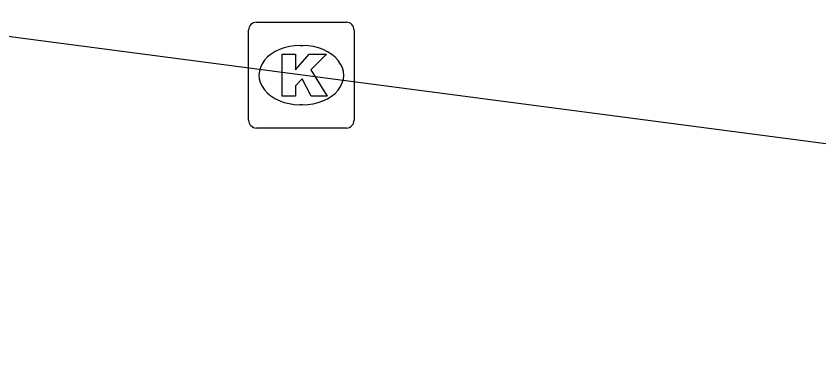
# Model space of a CAD drawing. Extents: x 160664 to 161506, y 382245 to 383288.
# Drawn here: x 160874.9 to 160882.5, y 383236.22 to 383239.53 of the extents above; entities that cross this region are included whole.
import ezdxf

# ---------------------------------------------------------------- set-up
doc = ezdxf.new("R2010")
doc.units = 0
doc.layers.add('IMGEO_Kolk', color=7, linetype='Continuous')
doc.layers.add('IMGEO_Rijbaan_lokaal_gesloten', color=7, linetype='Continuous')

msp = doc.modelspace()

# ---------------------------------------------------------------- linework, layer by layer
at = {"layer": 'IMGEO_Kolk'}
for p, q in [((160877.1749, 383239.4755), (160878.0271, 383239.4755)), ((160877.1005, 383238.5489), (160877.1005, 383239.4011)), ((160878.1015, 383239.4011), (160878.1015, 383238.5489)), ((160877.5885, 383239.2547), (160877.6135, 383239.2547)), ((160877.6105, 383238.6953), (160877.5856, 383238.6953)), ((160878.0271, 383238.4745), (160877.1749, 383238.4745))]:
    msp.add_line(p, q, dxfattribs=at)
for points in [[(160877.1749, 383239.4755), (160878.0271, 383239.4755)], [(160877.1005, 383238.5489), (160877.1005, 383239.4011)], [(160878.1015, 383239.4011), (160878.1015, 383238.5489)], [(160877.4207, 383239.175), (160877.5442, 383239.175), (160877.5442, 383239.0238), (160877.6738, 383239.175), (160877.8384, 383239.175), (160877.6923, 383239.0241), (160877.8449, 383238.775), (160877.6926, 383238.775), (160877.6083, 383238.9392), (160877.5442, 383238.8722), (160877.5442, 383238.775), (160877.4207, 383238.775), (160877.4207, 383239.175)], [(160878.0271, 383238.4745), (160877.1749, 383238.4745)]]:
    msp.add_lwpolyline(points, dxfattribs=at)
for centre, start, end in [((160877.177, 383239.399), 91.55205, 178.44795), ((160877.177, 383239.399), 91.55205, 178.44795), ((160878.025, 383239.399), 1.55205, 88.44795), ((160878.025, 383239.399), 1.55205, 88.44795), ((160877.177, 383238.551), 181.55205, 268.44795), ((160877.177, 383238.551), 181.55205, 268.44795), ((160878.025, 383238.551), 271.55205, 358.44795), ((160878.025, 383238.551), 271.55205, 358.44795)]:
    msp.add_arc(centre, 0.0765, start, end, dxfattribs=at)
for centre, major_axis, ratio, start_param, end_param in [((160877.587, 383238.975), (-0.3872, 0.002), 0.722429, 4.712389, 7.853982), ((160877.612, 383238.975), (-0.3901, 0.002), 0.717154, 1.570796, 4.712389)]:
    msp.add_ellipse(centre, major_axis=major_axis, ratio=ratio, start_param=start_param, end_param=end_param, dxfattribs=at)
at = {"layer": 'IMGEO_Rijbaan_lokaal_gesloten'}
msp.add_lwpolyline([(160898.592, 383236.223), (160873.35, 383239.534)], dxfattribs=at)

doc.saveas('drawing.dxf')
